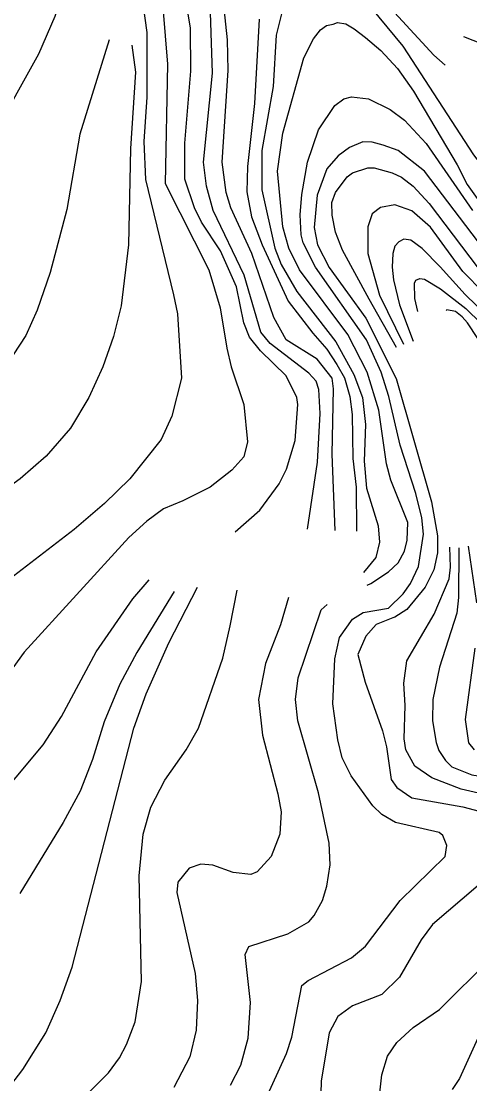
# Model space of a CAD drawing. Extents: x -555860 to -552701, y -1187050 to -1182291.
# Drawn here: x -553122.2 to -552981.3, y -1184085.6 to -1183751.9 of the extents above; entities that cross this region are included whole.
import ezdxf

# ---------------------------------------------------------------- set-up
doc = ezdxf.new("R2010")
doc.units = 0
doc.layers.add('Level 40', color=7, linetype='Continuous')
doc.layers.add('Level 41', color=7, linetype='Continuous')

msp = doc.modelspace()

# ---------------------------------------------------------------- linework, layer by layer
at = {"layer": 'Level 40'}
for points in [[(-553023.61, -1183911.83), (-553024.5, -1183887.86), (-553024.14, -1183867.42), (-553024.51, -1183864.03), (-553029.29, -1183858.09), (-553039.03, -1183852.02), (-553042.84, -1183844.96), (-553049.76, -1183824.92), (-553056.39, -1183810.53), (-553057.8, -1183805.73), (-553059.07, -1183796.14), (-553057.23, -1183767.35), (-553057.38, -1183757.75), (-553058.51, -1183747.87)], [(-553087.43, -1183759.45), (-553086.31, -1183767.91), (-553087.86, -1183791.9), (-553088.56, -1183822.1), (-553090.82, -1183841.29), (-553093.22, -1183850.89), (-553096.61, -1183860.48), (-553100.98, -1183870.08), (-553106.77, -1183879.68), (-553114.39, -1183888.57), (-553122.57, -1183895.62), (-553135.27, -1183904.79), (-553162.08, -1183922.15), (-553195.67, -1183947.69), (-553204.98, -1183953.48), (-553214.58, -1183957.57), (-553228.97, -1183961.24), (-553243.37, -1183962.51), (-553257.76, -1183961.24), (-553288.5, -1183953.67)], [(-552969.6, -1183833.11), (-552995.57, -1183798.96), (-553003.75, -1183792.47), (-553008.48, -1183790.84), (-553011.94, -1183789.93), (-553014.9, -1183789.78), (-553019.13, -1183791.62), (-553022.66, -1183794.2), (-553026.19, -1183798.25), (-553029.29, -1183806.58), (-553030.14, -1183816.74), (-553029.15, -1183822.1), (-553025.48, -1183829.3), (-553013.97, -1183845.14), (-553004.46, -1183864.15), (-552993.31, -1183902.82), (-552991.47, -1183913.54), (-552991.47, -1183918.91), (-552992.6, -1183924.27), (-552995.29, -1183929.63), (-553001.07, -1183936.69), (-553004.88, -1183939.09), (-553005.52, -1183939.31), (-553010.7, -1183941.37), (-553014, -1183945.08), (-553016.45, -1183950.8), (-553014.19, -1183959.55), (-553008.69, -1183974.79), (-553007.42, -1183979.87), (-553006.01, -1183990.03), (-553004.26, -1183992.56), (-552999.52, -1183995.81), (-552983.43, -1183998.64), (-552978.35, -1184000.05)], [(-552865.98, -1183950.32), (-552877.49, -1183940.26), (-552889.87, -1183931.32), (-552913.72, -1183918.48), (-552954.22, -1183889.27), (-552960.99, -1183882.22), (-552975.53, -1183856.53), (-552982.06, -1183846.68), (-552983.68, -1183844.81), (-552985.8, -1183843.07), (-552988.47, -1183842.61), (-552988.75, -1183842.78)], [(-553371.69, -1184102.92), (-553359.08, -1184110.54), (-553350.05, -1184114.78), (-553341.02, -1184117.6), (-553331.99, -1184119.29), (-553295.86, -1184123.1), (-553265.67, -1184128.01), (-553215.99, -1184133.26), (-553200.47, -1184133.12), (-553183.53, -1184131.85), (-553166.6, -1184126.35), (-553161.8, -1184124.09), (-553149.1, -1184114.35), (-553135.55, -1184099.11), (-553121.72, -1184081.19), (-553114.53, -1184069.62), (-553110.01, -1184059.46), (-553106.2, -1184049.02), (-553086.87, -1183973.94), (-553082.92, -1183963.22), (-553075.86, -1183947.13), (-553066.81, -1183929.62)], [(-552978.63, -1184023.33), (-552993.03, -1184035.61), (-552996.56, -1184040.41), (-553003.33, -1184052.12), (-553008.97, -1184057.62), (-553018.15, -1184061.15), (-553022.8, -1184064.54), (-553025.48, -1184069.62), (-553028.02, -1184084.86), (-553028.45, -1184100.1)]]:
    msp.add_lwpolyline(points, dxfattribs=at)
at = {"layer": 'Level 41'}
for points in [[(-552989.03, -1183765.71), (-552992.6, -1183762.55), (-553014.76, -1183738.42)], [(-553054.96, -1183912.25), (-553047.22, -1183905.5), (-553041.15, -1183897.18), (-553038.89, -1183892.66), (-553036.21, -1183883.63), (-553035.36, -1183872.34), (-553035.64, -1183870.08), (-553039.03, -1183863.31), (-553047.07, -1183855.41), (-553050.46, -1183851.17), (-553052.3, -1183846.66), (-553054.55, -1183835.37), (-553059.63, -1183824.08), (-553065.56, -1183815.05), (-553067.82, -1183810.53), (-553070.78, -1183801.5), (-553070.78, -1183790.21), (-553068.95, -1183767.63), (-553069.09, -1183754.08), (-553071.2, -1183740.53)], [(-553108.89, -1183742.11), (-553111.71, -1183750.42), (-553116.79, -1183762.27), (-553131.18, -1183787.95), (-553146.56, -1183820.83), (-553156.72, -1183839.6), (-553159.97, -1183844.68), (-553168.01, -1183854.42), (-553174.22, -1183859.78), (-553179.02, -1183862.74), (-553189.46, -1183867.82), (-553197.36, -1183870.36), (-553209.22, -1183872.9), (-553219.09, -1183873.89), (-553264.82, -1183874.31), (-553288.81, -1183873.75), (-553316.46, -1183872.05), (-553331.28, -1183870.22), (-553342.29, -1183869.52)], [(-553032.33, -1183911.47), (-553029.15, -1183890.4), (-553028.31, -1183875.16), (-553028.73, -1183867.54), (-553029.58, -1183865), (-553031.83, -1183862.46), (-553043.97, -1183853.15), (-553046.93, -1183849.62), (-553052.15, -1183831.7), (-553061.89, -1183811.38), (-553064.01, -1183803.76), (-553065, -1183796.14), (-553062.17, -1183768.2), (-553063.02, -1183742.79)], [(-552973.64, -1183802.13), (-552979.98, -1183793.84), (-553002.2, -1183759.73), (-553014.76, -1183744.49)], [(-553077.7, -1183747.59), (-553076.29, -1183765.37), (-553077.03, -1183802.86), (-553063.23, -1183830.04), (-553059.73, -1183841.98), (-553057.66, -1183854.56), (-553056.25, -1183860.49), (-553052.3, -1183872.34), (-553051.17, -1183884.05), (-553052.3, -1183888.71), (-553056.01, -1183892.93), (-553062.85, -1183898.28), (-553071.43, -1183902.51), (-553077.52, -1183905.12), (-553082.78, -1183908.89), (-553088.42, -1183914.11), (-553121.3, -1183950.09), (-553129.91, -1183961.81)], [(-553084.05, -1183746.46), (-553082.78, -1183755.49), (-553082.78, -1183775.81), (-553083.66, -1183789.73), (-553083.17, -1183801.67), (-553074.35, -1183837.87), (-553073.12, -1183843.84), (-553071.91, -1183864.01), (-553074.87, -1183876.01), (-553078.26, -1183883.34), (-553088.14, -1183895.62), (-553096.04, -1183903.38), (-553105.64, -1183911.57), (-553124.69, -1183926.24)], [(-552898.76, -1183746.89), (-552934.32, -1183761.42), (-552945.61, -1183763.96), (-552955.49, -1183764.1), (-552962.55, -1183763.4), (-552973.83, -1183760.43), (-552983.13, -1183756.82)], [(-553047.5, -1183751.26), (-553048.91, -1183777.79), (-553051.17, -1183797.55), (-553051.31, -1183805.45), (-553049.9, -1183813.35), (-553046.51, -1183822.1), (-553038.32, -1183839.88), (-553030.65, -1183849.91), (-553026.17, -1183854.89), (-553023.06, -1183859.74), (-553020.7, -1183863.97), (-553018.99, -1183869.8), (-553018.29, -1183875.44), (-553018, -1183889.27), (-553017.03, -1183898.28), (-553016.91, -1183912.05)], [(-553040.44, -1183749.57), (-553042.14, -1183756.34), (-553043.12, -1183772.43), (-553046.65, -1183792.47), (-553046.65, -1183804.88), (-553042.56, -1183823.23), (-553040.58, -1183828.31), (-553035.64, -1183836.78), (-553023.37, -1183852.58), (-553017.72, -1183862.88), (-553015.04, -1183870.08), (-553014.05, -1183878.55), (-553014.48, -1183890.12), (-553013.77, -1183898.59), (-553010.1, -1183910.44), (-553009.68, -1183915.52), (-553010.81, -1183920.32), (-553014.71, -1183925.08)], [(-553013.57, -1183929.02), (-553012.36, -1183928.5), (-553006.86, -1183924.83), (-553003.75, -1183922.01), (-553001.78, -1183918.34), (-553000.93, -1183914.96), (-553000.79, -1183909.31), (-553006.15, -1183896.05), (-553007.42, -1183890.97), (-553009.82, -1183874.03), (-553013.49, -1183862.18), (-553019.56, -1183850.32), (-553034.8, -1183830), (-553038.18, -1183823.23), (-553040.02, -1183816.46), (-553041.71, -1183798.96), (-553040.02, -1183787.1), (-553033.39, -1183763.4), (-553030.42, -1183757.47), (-553028.17, -1183754.65), (-553026.35, -1183753.26), (-553024.21, -1183752.81), (-553022.87, -1183752.27), (-553020.25, -1183752.73), (-553017.57, -1183754.31), (-553014.08, -1183757), (-553009.26, -1183761.14), (-553004.03, -1183766.78), (-552998.95, -1183773.84), (-552985.27, -1183796.98), (-552982.16, -1183803.19), (-552973.27, -1183815.61)], [(-553094.58, -1183757.76), (-553103.8, -1183787.39), (-553107.9, -1183811.09), (-553113.12, -1183830.85), (-553117.21, -1183842.7), (-553120.74, -1183850.61), (-553128.5, -1183862.46), (-553141.48, -1183876.71), (-553149.95, -1183884.19), (-553168.43, -1183897.03), (-553177.32, -1183902.11), (-553198.92, -1183911.43), (-553213.45, -1183915.94), (-553223.61, -1183918.06), (-553233.77, -1183919.19), (-553253.24, -1183919.19), (-553270.18, -1183917.07), (-553288.81, -1183913.4), (-553302.35, -1183911.43), (-553312.51, -1183911), (-553324.37, -1183911.29), (-553347, -1183912.92), (-553358.61, -1183914.78)], [(-553045.8, -1184091.35), (-553038.89, -1184076.11), (-553037.2, -1184071.03), (-553034.09, -1184054.8), (-553032.12, -1184053.25), (-553018.43, -1184046.05), (-553014.05, -1184042.38), (-553003.19, -1184028.13), (-552989.08, -1184014.3), (-552988.51, -1184010.77), (-552989.78, -1184007.67), (-552990.91, -1184006.68), (-553004.6, -1184003.57), (-553008.97, -1184001.03), (-553011.8, -1183998.35), (-553018.57, -1183988.9), (-553021.39, -1183983.26), (-553022.8, -1183977.61), (-553024.35, -1183966.32), (-553023.65, -1183952.21), (-553022.21, -1183945.52), (-553018.12, -1183939.71), (-553014.82, -1183937.65), (-553006.86, -1183936.26), (-553002.2, -1183931.75), (-552999.94, -1183928.5), (-552997.4, -1183923.14), (-552995.85, -1183912.98), (-552996.41, -1183907.9), (-552998.25, -1183900.28), (-553003.19, -1183885.04), (-553006.71, -1183869.8), (-553009.11, -1183862.18), (-553013.77, -1183852.02), (-553029.72, -1183829.16), (-553033.67, -1183821.54), (-553034.23, -1183819), (-553034.63, -1183812.71), (-553034.09, -1183806.3), (-553032.26, -1183796.14), (-553028.87, -1183785.98), (-553023.65, -1183778.36), (-553020.83, -1183776.24), (-553018.43, -1183775.67), (-553013.07, -1183776.24), (-553006.29, -1183779.62), (-553001.78, -1183783.01), (-552995, -1183790.35), (-552980.47, -1183811.38)], [(-553004.32, -1183854.39), (-553012.92, -1183839.18), (-553021.25, -1183823.79), (-553023.51, -1183818.15), (-553024.56, -1183812.83), (-553024.64, -1183808.84), (-553023.51, -1183805.73), (-553019.84, -1183800.79), (-553018.15, -1183799.52), (-553013.35, -1183797.97), (-553011.37, -1183797.97), (-553005.73, -1183799.52), (-553002.76, -1183800.93), (-552999.09, -1183803.76), (-552994.02, -1183809.12), (-552976.38, -1183832.54), (-552966.78, -1183842.99), (-552946.46, -1183868.25), (-552937.99, -1183877), (-552930.09, -1183883.63), (-552906.95, -1183899.72), (-552891.48, -1183908.24), (-552881.24, -1183912.01)], [(-552865.88, -1183928.36), (-552875.9, -1183922.01), (-552891.14, -1183915.24), (-552901.3, -1183909.45), (-552916.54, -1183899.01), (-552943.21, -1183879.39), (-552949.7, -1183872.76), (-552963.82, -1183852.44), (-552970.31, -1183843.97), (-552983.43, -1183830.57), (-552993.59, -1183816.6), (-552999.52, -1183811.52), (-553004.88, -1183809.54), (-553009.4, -1183810.39), (-553011.94, -1183812.36), (-553013.35, -1183816.46), (-553013.35, -1183824.92), (-553009.68, -1183837.91), (-553002.08, -1183853.39)], [(-552865.01, -1183937.27), (-552868.14, -1183934.57), (-552877.45, -1183928.08), (-552900.74, -1183915.8), (-552911.6, -1183909.03), (-552924.16, -1183899.01), (-552949.99, -1183880.8), (-552953.23, -1183877.7), (-552956.48, -1183873.04), (-552964.95, -1183857.1), (-552968.76, -1183851.31), (-552982.72, -1183837.77), (-552990.63, -1183829.02), (-552996.24, -1183823.28), (-552999.8, -1183820.69), (-553002.06, -1183820.41), (-553003.61, -1183821.25), (-553004.82, -1183822.54), (-553005.45, -1183824.92), (-553005.69, -1183829.13), (-553005.3, -1183833.11), (-553003.33, -1183840.95), (-552999.09, -1183852.44)], [(-552997.61, -1183843.12), (-552998.53, -1183839.04), (-552998.67, -1183834.24), (-552998.25, -1183833.25), (-552996.98, -1183832.68), (-552995.57, -1183832.97), (-552990.49, -1183835.93), (-552982.51, -1183842.11), (-552972.99, -1183851.45), (-552966.92, -1183860.48), (-552959.16, -1183876.29), (-552954.08, -1183882.64), (-552949.42, -1183886.59), (-552930.37, -1183899.57), (-552915.41, -1183911.99), (-552879.85, -1183933.3), (-552868, -1183941.77), (-552865.63, -1183943.79)], [(-552964.38, -1183997.65), (-552984, -1183993.13), (-552993.17, -1183989.61), (-552998.53, -1183985.94), (-553001.35, -1183980.72), (-553001.92, -1183977.33), (-553001.64, -1183966.89), (-553002.06, -1183959.83), (-553001.07, -1183952.77), (-552992.46, -1183938.1), (-552987.81, -1183927.09), (-552987.38, -1183923.42), (-552987.6, -1183917.07)], [(-552984.73, -1183917.32), (-552984.84, -1183932.88), (-552985.41, -1183937.82), (-552990.77, -1183954.75), (-552992.89, -1183964.91), (-552993.03, -1183971.68), (-552991.9, -1183978.46), (-552991.07, -1183980.99), (-552988.94, -1183984.1), (-552986.97, -1183986.09), (-552980.61, -1183988.62), (-552961.98, -1183991.58), (-552957.32, -1183993.13), (-552954.39, -1183994.93), (-552951.26, -1183997.93), (-552949.14, -1184002.73), (-552949.99, -1184008.37), (-552956.76, -1184019.1), (-552963.53, -1184036.03), (-552965.37, -1184043.65), (-552969.43, -1184050.8), (-552984.56, -1184084.01), (-552986.82, -1184087.4)], [(-552981.81, -1183916.82), (-552979.2, -1183934.57)], [(-553140.35, -1184009.08), (-553115.38, -1183979.16), (-553109.59, -1183970.27), (-553098.72, -1183949.95), (-553087.15, -1183933.3), (-553082.07, -1183927.37)], [(-553125.39, -1184132.56), (-553117.35, -1184109.98), (-553113.26, -1184101.51), (-553110.01, -1184097.28), (-553094.77, -1184082.18), (-553091.39, -1184077.52), (-553089.13, -1184073.29), (-553086.45, -1184066.23), (-553084.47, -1184053.53), (-553085.18, -1184020.37), (-553083.91, -1184007.25), (-553081.51, -1183998.78), (-553077.13, -1183990.31), (-553070.36, -1183980.72), (-553066.55, -1183973.94), (-553058.93, -1183951.93), (-553056.53, -1183941.77), (-553054.41, -1183930.62)], [(-553074.15, -1183931.07), (-553085.88, -1183950.23), (-553091.24, -1183960.11), (-553096.18, -1183971.97), (-553099.85, -1183983.82), (-553103.66, -1183993.7), (-553109.02, -1184003.58), (-553122.71, -1184025.87)], [(-553038.22, -1183932.87), (-553040.72, -1183941.48), (-553045.52, -1183953.62), (-553047.64, -1183964.91), (-553046.37, -1183976.2), (-553041.57, -1183994.55), (-553040.58, -1184000.19), (-553041.01, -1184007.25), (-553043.69, -1184014.3), (-553048.06, -1184019.1), (-553050.04, -1184019.95), (-553055.68, -1184019.24), (-553062.03, -1184016.98), (-553065.84, -1184016.7), (-553069.51, -1184017.97), (-553073.04, -1184022.34), (-553073.32, -1184025.59), (-553067.54, -1184050.99), (-553066.83, -1184059.46), (-553067.25, -1184068.77), (-553069.23, -1184077.24), (-553074.31, -1184086.83)], [(-553056.51, -1184086.07), (-553053.28, -1184079.78), (-553050.88, -1184071.31), (-553050.18, -1184060.16), (-553051.87, -1184045.06), (-553050.74, -1184042.52), (-553038.47, -1184038.57), (-553031.83, -1184034.76), (-553030.14, -1184032.79), (-553027.6, -1184028.13), (-553026.19, -1184023.61), (-553025.2, -1184016.84), (-553025.48, -1184010.07), (-553028.87, -1183994.26), (-553035.36, -1183971.68), (-553036.07, -1183964.91), (-553035.22, -1183958.14), (-553027.99, -1183936.79), (-553026.12, -1183935.12)], [(-552979.76, -1183948.82), (-552982.72, -1183971.26), (-552981.74, -1183978.6), (-552979.88, -1183980.74)], [(-553013.81, -1184127.1), (-553008.97, -1184082.88), (-553007.14, -1184076.96), (-553004.18, -1184072.72), (-552999.09, -1184067.93), (-552990.77, -1184062.28), (-552974.8, -1184046.41)]]:
    msp.add_lwpolyline(points, dxfattribs=at)

doc.saveas('drawing.dxf')
